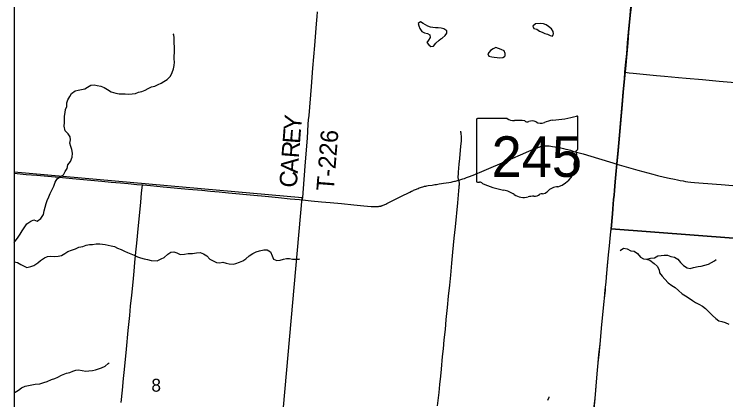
# Model space of a CAD drawing. Extents: x 0 to 1101, y 0 to 440.
# Drawn here: x 837.326 to 839.64, y 376.517 to 377.77 of the extents above; entities that cross this region are included whole.
import ezdxf

# ---------------------------------------------------------------- set-up
doc = ezdxf.new("R2010")
doc.units = 0
for name, color, linetype in [('Default', 7, 'Continuous'), ('GM_X_County_Road', 7, 'Continuous'), ('GM_X_Minor_Lake', 7, 'Continuous'), ('GM_X_Minor_River', 7, 'Continuous'), ('GM_X_Section_Text', 7, 'Continuous'), ('GM_X_State_Location', 7, 'Continuous'), ('GM_X_State_Route', 7, 'Continuous'), ('GM_X_State_Shield', 7, 'Continuous'), ('GM_X_Township', 7, 'Continuous'), ('GM_X_Township_Road', 7, 'Continuous'), ('GM_X_Township_Road_Text', 7, 'Continuous'), ('SH_Cut_Line', 7, 'Continuous')]:
    doc.layers.add(name, color=color, linetype=linetype)

msp = doc.modelspace()

# ---------------------------------------------------------------- linework, layer by layer
at = {"layer": 'Default'}
msp.add_lwpolyline([(837.3258, 377.2561), (837.3258, 376.2447), (838.1705, 376.1528), (838.2622, 377.1725)], close=True, dxfattribs=at)
at = {"layer": 'GM_X_County_Road'}
for points in [[(837.3258, 378.2649), (837.3258, 374.2255)], [(839.211, 376.487), (839.2145, 376.521), (839.2183, 376.5619), (839.2226, 376.6131), (839.2248, 376.6367), (839.2272, 376.6632), (839.2306, 376.6978), (839.2368, 376.7615), (839.2431, 376.8252), (839.2443, 376.8376), (839.2451, 376.8462), (839.2478, 376.8735), (839.2486, 376.8821), (839.2502, 376.8988), (839.2517, 376.9162), (839.255, 376.9526), (839.2584, 376.9879), (839.2594, 376.9978), (839.2613, 377.0169), (839.2649, 377.0528), (839.2666, 377.0719), (839.2708, 377.1205), (839.2723, 377.1372), (839.275, 377.1675), (839.2762, 377.1811), (839.2775, 377.1966), (839.2801, 377.2251), (839.2821, 377.2486), (839.2854, 377.2829), (839.2895, 377.3277), (839.2951, 377.3887), (839.2974, 377.416), (839.3026, 377.476), (839.3061, 377.5171), (839.3099, 377.5601), (839.3118, 377.5816), (839.3138, 377.6044), (839.3173, 377.6416), (839.3203, 377.6769), (839.3235, 377.7114), (839.3287, 377.7668), (839.3312, 377.7932)], [(839.3312, 377.7932), (839.3287, 377.7668), (839.3235, 377.7114), (839.3203, 377.6769), (839.3173, 377.6416), (839.3138, 377.6044), (839.3118, 377.5816), (839.3099, 377.5601), (839.3061, 377.5171), (839.3026, 377.476), (839.2974, 377.416), (839.2951, 377.3887), (839.2895, 377.3277), (839.2854, 377.2829), (839.2821, 377.2486), (839.2801, 377.2251), (839.2775, 377.1966), (839.2762, 377.1811), (839.275, 377.1675), (839.2723, 377.1372), (839.2708, 377.1205), (839.2666, 377.0719), (839.8064, 377.0309)], [(837.6736, 376.5077), (837.6777, 376.5479), (837.6813, 376.5858), (837.6842, 376.6148), (837.6908, 376.6814), (837.6965, 376.7416), (837.7012, 376.7908), (837.7042, 376.8203), (837.7078, 376.8571), (837.7122, 376.8984), (837.7157, 376.9347), (837.7184, 376.9629), (837.7216, 376.9963), (837.7244, 377.0256), (837.7299, 377.0828), (837.7341, 377.1256), (837.7372, 377.1588), (837.7401, 377.1886), (837.7427, 377.2149)]]:
    msp.add_lwpolyline(points, dxfattribs=at)
at = {"layer": 'GM_X_Minor_Lake'}
for points in [[(838.7135, 377.6895), (838.7174, 377.692), (838.7269, 377.7006), (838.7323, 377.7085), (838.732, 377.7161), (838.723, 377.7219), (838.7139, 377.7239), (838.7045, 377.7251), (838.6958, 377.7256), (838.6875, 377.7264), (838.6795, 377.7276), (838.6705, 377.7308), (838.6626, 377.7354), (838.6551, 377.7396), (838.6468, 377.7454), (838.6395, 377.7394)], [(838.6395, 377.7394), (838.641, 377.7314), (838.6447, 377.7231), (838.6517, 377.7139), (838.6604, 377.7093), (838.6695, 377.7065), (838.6777, 377.7023), (838.6784, 377.6935), (838.6726, 377.6856), (838.668, 377.6777), (838.674, 377.6705), (838.68, 377.6644), (838.6887, 377.6658), (838.6967, 377.6755), (838.7078, 377.6857), (838.7135, 377.6895)], [(839.0787, 377.7036), (839.0797, 377.7061), (839.0778, 377.7137), (839.0726, 377.7221), (839.0633, 377.7294), (839.055, 377.7348), (839.0471, 377.7386), (839.0373, 377.7395), (839.0206, 377.7381), (839.0118, 377.731)], [(839.0118, 377.731), (839.0159, 377.7238), (839.0253, 377.7207), (839.0343, 377.7149), (839.0422, 377.7114), (839.0513, 377.7075), (839.0596, 377.7044), (839.0682, 377.7001), (839.0765, 377.6982), (839.0787, 377.7036)], [(838.9195, 377.6326), (838.9218, 377.6346), (838.9219, 377.6425), (838.919, 377.6505), (838.9088, 377.6548), (838.9005, 377.6579), (838.8918, 377.661), (838.8827, 377.657), (838.8747, 377.6518), (838.8663, 377.6408)], [(838.8663, 377.6408), (838.8692, 377.6329), (838.8787, 377.6316), (838.8866, 377.6304), (838.896, 377.6288), (838.9044, 377.6283), (838.9146, 377.6286), (838.9195, 377.6326)]]:
    msp.add_lwpolyline(points, dxfattribs=at)
at = {"layer": 'GM_X_Minor_River'}
for points in [[(837.4892, 377.4272), (837.4888, 377.4388), (837.4918, 377.4502), (837.4922, 377.4601), (837.4963, 377.47), (837.4971, 377.4813), (837.5005, 377.4916), (837.5065, 377.5018), (837.5118, 377.5117), (837.524, 377.5204), (837.5334, 377.5231), (837.5441, 377.5246), (837.5551, 377.5277), (837.5645, 377.5326), (837.5748, 377.5391), (837.5854, 377.5406), (837.596, 377.538), (837.607, 377.5361), (837.6184, 377.5316), (837.6294, 377.5248), (837.6415, 377.5179), (837.6567, 377.5134), (837.6666, 377.5112), (837.6768, 377.5108), (837.6867, 377.5112), (837.698, 377.5101), (837.709, 377.5112), (837.7197, 377.5116), (837.7303, 377.5166), (837.7405, 377.5188), (837.7515, 377.523), (837.7617, 377.5287), (837.772, 377.5333), (837.783, 377.536), (837.7936, 377.5413), (837.8031, 377.5451), (837.8125, 377.5508), (837.8235, 377.5577), (837.8334, 377.5683), (837.8398, 377.5804), (837.8436, 377.5918), (837.8455, 377.6028), (837.847, 377.6135), (837.8462, 377.6245), (837.8454, 377.6339), (837.8473, 377.6438), (837.8466, 377.6533), (837.8473, 377.6643), (837.8462, 377.6745), (837.8461, 377.6855), (837.8454, 377.695), (837.8439, 377.7049), (837.8454, 377.7064)], [(837.3258, 377.028), (837.3285, 377.032), (837.3364, 377.0421), (837.3448, 377.0552), (837.3515, 377.0652), (837.3583, 377.0757), (837.367, 377.088), (837.3794, 377.0968), (837.3897, 377.1011), (837.4002, 377.097), (837.4126, 377.1057), (837.421, 377.1185), (837.4236, 377.1309), (837.4262, 377.1427), (837.43, 377.154), (837.4326, 377.1642), (837.4378, 377.1759), (837.4431, 377.1871), (837.4492, 377.1999), (837.4548, 377.2108), (837.459, 377.224), (837.4657, 377.2348), (837.4762, 377.2425), (837.4858, 377.2476), (837.4911, 377.2589), (837.4978, 377.2686), (837.5001, 377.2803), (837.5087, 377.2915), (837.5137, 377.3054), (837.5148, 377.318), (837.5136, 377.3298), (837.5098, 377.3398), (837.507, 377.3506), (837.5085, 377.3612), (837.5073, 377.3711), (837.5011, 377.3808), (837.4915, 377.391), (837.4882, 377.4059), (837.4893, 377.4173), (837.4892, 377.4272)], [(837.3258, 376.9646), (837.336, 376.9625), (837.3468, 376.9565), (837.3663, 376.946), (837.3793, 376.9502), (837.3892, 376.9526), (837.402, 376.9617), (837.4117, 376.9691), (837.4237, 376.9779), (837.4341, 376.9825), (837.4444, 376.9834), (837.4565, 376.9826), (837.4683, 376.9834), (837.4793, 376.9858), (837.4905, 376.9919), (837.5006, 376.9981), (837.5125, 377.0031), (837.5251, 377.0073), (837.5355, 377.0124), (837.5492, 377.015), (837.5596, 377.0189), (837.5703, 377.0209), (837.5802, 377.0217), (837.5923, 377.0229), (837.6041, 377.023), (837.6219, 377.0209), (837.6411, 377.0173), (837.6517, 377.0147), (837.6621, 377.0091), (837.6734, 377.005), (837.6846, 377.0001), (837.6943, 376.9952), (837.7052, 376.9904), (837.7153, 376.9863), (837.7262, 376.981), (837.7367, 376.978), (837.7488, 376.975), (837.759, 376.9728), (837.7706, 376.9687), (837.7907, 376.9681), (837.8038, 376.9742), (837.8134, 376.9789), (837.8251, 376.9896), (837.8351, 376.9962), (837.8446, 376.9974), (837.8544, 376.9937), (837.8657, 376.9892), (837.8797, 376.9896), (837.8915, 376.9923), (837.9052, 376.9919), (837.9189, 376.9942), (837.9303, 376.9957), (837.9416, 376.9908), (837.952, 376.9841), (837.9616, 376.9739), (837.9728, 376.9682), (837.9836, 376.9626), (837.9942, 376.9615), (838.0038, 376.9635), (838.0147, 376.9606), (838.0245, 376.9584), (838.0373, 376.9569), (838.0469, 376.9593), (838.0584, 376.9643), (838.0688, 376.9682), (838.0792, 376.9747), (838.0897, 376.9839), (838.1017, 376.992), (838.1129, 376.997), (838.1236, 377.0005), (838.137, 377.0039), (838.148, 377.004), (838.1588, 376.9975), (838.1645, 376.9848), (838.1687, 376.9733), (838.1796, 376.9691), (838.191, 376.9707), (838.2014, 376.9738), (838.2113, 376.9755), (838.2211, 376.9756), (838.231, 376.9737), (838.2416, 376.9738), (838.2518, 376.9731), (838.2537, 376.9746)], [(839.2958, 377.0013), (839.3074, 377.0093), (839.3184, 377.0071), (839.3307, 377.001), (839.3413, 376.9992), (839.3525, 376.9924), (839.362, 376.9799), (839.3724, 376.9743), (839.3823, 376.974), (839.3921, 376.9703), (839.4066, 376.9599), (839.4169, 376.9505), (839.423, 376.9389), (839.4243, 376.9289), (839.4323, 376.918), (839.4419, 376.909), (839.4525, 376.8969), (839.4637, 376.8885), (839.4745, 376.8814), (839.4856, 376.8719), (839.4974, 376.8613), (839.5082, 376.8541), (839.5202, 376.8469), (839.5313, 376.8389), (839.541, 376.8329), (839.5519, 376.8276), (839.5634, 376.8204), (839.5738, 376.8133), (839.583, 376.8031), (839.5963, 376.7901), (839.607, 376.7811), (839.6167, 376.7728), (839.6272, 376.7709), (839.6378, 376.7672), (839.649, 376.7623)], [(839.3823, 376.974), (839.3949, 376.977), (839.4082, 376.9774), (839.419, 376.9847), (839.4293, 376.9859), (839.4388, 376.9868), (839.4498, 376.9861), (839.4607, 376.9819), (839.4724, 376.9797), (839.4836, 376.9736), (839.4924, 376.9631), (839.502, 376.9529), (839.5139, 376.9449), (839.5241, 376.9435), (839.5348, 376.9466), (839.5493, 376.9496), (839.56, 376.9508), (839.5718, 376.9539), (839.583, 376.9573), (839.5934, 376.9631), (839.6034, 376.9678), (839.6088, 376.9722)], [(837.3258, 376.5396), (837.3283, 376.5412), (837.3398, 376.5477), (837.3499, 376.555), (837.3615, 376.5608), (837.3718, 376.5628), (837.3832, 376.5651), (837.3943, 376.5675), (837.4091, 376.5682), (837.4218, 376.5724), (837.4332, 376.5755), (837.4471, 376.5823), (837.4582, 376.5862), (837.4678, 376.5901), (837.4797, 376.5962), (837.4959, 376.6026), (837.5066, 376.6057), (837.5162, 376.61), (837.5258, 376.6128), (837.5353, 376.6144), (837.547, 376.6118), (837.5583, 376.61), (837.5686, 376.6104), (837.58, 376.612), (837.5899, 376.6136), (837.5999, 376.6168), (837.6094, 376.6203), (837.621, 376.6257), (837.6315, 376.6349), (837.635, 376.6371)], [(839.0612, 376.5151), (839.0656, 376.5253), (839.0656, 376.5256)]]:
    msp.add_lwpolyline(points, dxfattribs=at)
at = {"layer": 'GM_X_State_Route'}
for points in [[(837.3258, 377.2527), (837.3644, 377.2491), (837.3991, 377.2462), (837.4355, 377.2429), (837.4829, 377.2386), (837.5156, 377.2355), (837.5746, 377.23), (837.6108, 377.2268), (837.641, 377.2241), (837.6713, 377.2214), (837.6961, 377.2193), (837.7244, 377.2166), (837.7427, 377.2149), (837.7451, 377.2147), (837.7691, 377.2126), (837.8104, 377.2088), (837.8922, 377.2013), (837.9362, 377.1974), (837.9636, 377.1949), (837.9924, 377.1922), (838.0227, 377.1893), (838.1051, 377.1815), (838.1418, 377.1779), (838.1855, 377.1737), (838.2228, 377.17), (838.2529, 377.1671), (838.2633, 377.166), (838.2916, 377.1633), (838.3249, 377.1603), (838.353, 377.1578), (838.3897, 377.1542), (838.4297, 377.1504), (838.4625, 377.1472), (838.4865, 377.145), (838.4937, 377.1445), (838.4991, 377.1445), (838.5035, 377.1445), (838.5057, 377.1445), (838.5078, 377.1447), (838.5102, 377.1449), (838.5125, 377.1453), (838.5143, 377.1456), (838.5161, 377.146), (838.5176, 377.1463), (838.519, 377.1466), (838.52, 377.147), (838.5213, 377.1474), (838.5224, 377.1478), (838.5238, 377.1484), (838.5258, 377.1492), (838.5284, 377.1503), (838.5312, 377.1516), (838.534, 377.1528), (838.5374, 377.1545), (838.5477, 377.1594), (838.5682, 377.1697), (838.583, 377.1773), (838.6126, 377.1918), (838.6174, 377.1941), (838.6218, 377.1962), (838.6245, 377.1974), (838.6276, 377.1989), (838.6304, 377.2001), (838.6335, 377.2015), (838.6364, 377.2027), (838.6391, 377.2037), (838.6428, 377.2051), (838.647, 377.2066), (838.6501, 377.2077), (838.6542, 377.2089), (838.6575, 377.2098), (838.6604, 377.2105), (838.664, 377.2113), (838.6679, 377.212), (838.6719, 377.2126), (838.6843, 377.2145), (838.693, 377.2158), (838.6993, 377.2167), (838.7074, 377.218), (838.7151, 377.2192), (838.7218, 377.2202), (838.7302, 377.2216), (838.7385, 377.2229), (838.7463, 377.2243), (838.7535, 377.2257), (838.7579, 377.2266), (838.761, 377.2273), (838.764, 377.2281), (838.7676, 377.229), (838.7713, 377.2301), (838.7783, 377.2322), (838.7846, 377.2343), (838.7899, 377.2362), (838.7966, 377.2387), (838.8027, 377.241), (838.8177, 377.247), (838.854, 377.2622), (838.877, 377.2718), (838.9049, 377.2839), (838.9472, 377.3019), (838.9718, 377.3124), (838.9992, 377.3243), (839.0093, 377.3287), (839.0136, 377.3305), (839.0181, 377.3324), (839.0219, 377.334), (839.0269, 377.3359), (839.0298, 377.3371), (839.0326, 377.3381), (839.0349, 377.3388), (839.0375, 377.3396), (839.0406, 377.3405), (839.0427, 377.3409), (839.0449, 377.3414), (839.047, 377.3417), (839.0488, 377.342), (839.0508, 377.3421), (839.0527, 377.3422), (839.0545, 377.3422), (839.0566, 377.3421), (839.0583, 377.3421), (839.0603, 377.3419), (839.0628, 377.3417), (839.0649, 377.3414), (839.071, 377.3405), (839.0764, 377.3396), (839.084, 377.3383), (839.0927, 377.3368), (839.1027, 377.335), (839.1123, 377.333), (839.1198, 377.3313), (839.1261, 377.3296), (839.1347, 377.3273), (839.1426, 377.3251), (839.1757, 377.3154), (839.226, 377.3005), (839.2721, 377.2865), (839.2857, 377.2824)], [(839.2857, 377.2824), (839.316, 377.2734), (839.3536, 377.2626), (839.4027, 377.2494), (839.4172, 377.2457), (839.4401, 377.2403), (839.4552, 377.2368), (839.4723, 377.2332), (839.4825, 377.231), (839.4917, 377.2292), (839.5008, 377.2277), (839.5085, 377.2265), (839.5167, 377.2254), (839.5261, 377.2243), (839.5383, 377.223), (839.6094, 377.217), (839.6242, 377.2158), (839.6626, 377.2129)]]:
    msp.add_lwpolyline(points, dxfattribs=at)
at = {"layer": 'GM_X_State_Shield'}
for p, q in [((838.8288, 377.427), (838.8288, 377.2269)), ((838.9286, 377.4304), (838.8321, 377.4304)), ((839.1584, 377.3307), (839.1584, 377.4354)), ((839.1584, 377.3307), (839.1584, 377.3307))]:
    msp.add_line(p, q, dxfattribs=at)
for centre, major_axis, start_param, end_param in [((838.8326, 377.4274), (0.00382, 0), 1.712693, 3.28349), ((838.9516, 377.4537), (0.037, 0), 4.042523, 4.731795), ((838.9639, 377.3181), (0.133, 0), 1.404758, 1.657858), ((838.9941, 377.4284), (0.0107, 0), 3.836095, 5.185415), ((839.0097, 377.4053), (0.0222, 0), 0.950623, 2.079405), ((839.0384, 377.437), (0.0267, 0), 4.081561, 5.145723), ((839.0856, 377.3693), (0.0703, 0), 1.699011, 2.107814), ((839.041, 377.7033), (0.3495, 0), 4.814394, 5.042369), ((839.1548, 377.4358), (0.00367, 0), 6.141152, 7.989035), ((839.1576, 377.323), (0.00568, 0), 1.883978, 3.671073), ((839.1545, 377.3303), (0.00393, 0), 5.05454, 6.418171), ((839.1215, 377.3098), (0.0341, 0), 5.934695, 6.695948), ((839.0606, 377.2736), (0.0874, 0), 5.101752, 6.440018), ((839.1716, 377.2869), (0.0248, 0), 2.387724, 3.262537), ((838.8326, 377.2264), (0.00385, 0), 3.00124, 4.508301), ((838.8332, 377.2469), (0.0294, 0), 4.665946, 4.897461), ((838.8392, 377.2153), (0.0106, 0), 0.519207, 1.627899), ((838.9731, 377.3951), (0.2524, 0), 4.195997, 4.488961), ((838.8978, 377.137), (0.079, 0), 0.823519, 1.323587), ((839.0368, 377.2075), (0.0282, 0), 4.937069, 5.64225), ((839.0975, 377.1707), (0.0479, 0), 1.647645, 2.488434), ((838.9832, 377.2143), (0.0501, 0), 4.026481, 4.996735), ((839.0122, 377.1451), (0.0412, 0), 1.495662, 1.94098), ((839.0159, 377.1993), (0.0267, 0), 4.691044, 5.507374), ((839.04, 377.18), (0.00752, 0), 1.147584, 2.315152)]:
    msp.add_ellipse(centre, major_axis=major_axis, ratio=0.8, start_param=start_param, end_param=end_param, dxfattribs=at)
at = {"layer": 'GM_X_Township'}
msp.add_lwpolyline([(839.211, 376.487), (839.2145, 376.521), (839.2183, 376.5619), (839.2226, 376.6131), (839.2248, 376.6367), (839.2272, 376.6632), (839.2306, 376.6978), (839.2368, 376.7615), (839.2431, 376.8252), (839.2443, 376.8376), (839.2451, 376.8462), (839.2478, 376.8735), (839.2486, 376.8821), (839.2502, 376.8988), (839.2517, 376.9162), (839.255, 376.9526), (839.2584, 376.9879), (839.2594, 376.9978), (839.2613, 377.0169), (839.2649, 377.0528), (839.2666, 377.0719), (839.8064, 377.0309)], dxfattribs=at)
at = {"layer": 'GM_X_Township_Road'}
for points in [[(839.3341, 377.821), (839.3336, 377.816), (839.3314, 377.7927), (839.329, 377.7663), (839.3237, 377.7108), (839.3206, 377.6764), (839.3175, 377.641), (839.3141, 377.6039), (839.3121, 377.5811)], [(838.2633, 377.166), (838.2634, 377.1682), (838.2638, 377.1735), (838.2685, 377.2329), (838.273, 377.2902), (838.2789, 377.3665), (838.2821, 377.4127), (838.2832, 377.4259), (838.2844, 377.441), (838.2924, 377.5344), (838.2967, 377.5946), (838.3028, 377.6683), (838.3086, 377.7383), (838.3108, 377.7624), (838.3121, 377.7773)], [(839.3121, 377.5811), (839.3101, 377.5596), (839.3063, 377.5166), (839.3028, 377.4755), (839.2953, 377.3881), (839.2897, 377.3272), (839.2857, 377.2824)], [(839.3121, 377.5811), (839.3185, 377.58), (839.3254, 377.5791), (839.3384, 377.5777), (839.4141, 377.5705), (839.4401, 377.568), (839.4858, 377.5638), (839.5112, 377.5616), (839.5644, 377.557), (839.6177, 377.5524), (839.7087, 377.5443)], [(838.7713, 377.2301), (838.7704, 377.2327), (838.7699, 377.2345), (838.7696, 377.2364), (838.7694, 377.2386), (838.7697, 377.2428), (838.7701, 377.2492), (838.7708, 377.2566), (838.7729, 377.2822), (838.7746, 377.3008), (838.7784, 377.3409), (838.7798, 377.357), (838.7802, 377.3648), (838.7803, 377.3707), (838.78, 377.3745), (838.7796, 377.379), (838.7791, 377.3831), (838.7785, 377.3864), (838.7779, 377.3891)], [(839.2668, 377.0714), (839.2711, 377.12), (839.2726, 377.1367), (839.2753, 377.167), (839.2764, 377.1806), (839.2778, 377.1961), (839.2803, 377.2245), (839.2823, 377.248), (839.2857, 377.2824)], [(838.7026, 376.4964), (838.7073, 376.5401), (838.7099, 376.566), (838.7129, 376.5937), (838.7154, 376.6163), (838.7189, 376.6571), (838.7213, 376.6822), (838.724, 376.7119), (838.7277, 376.7446), (838.7306, 376.7771), (838.7346, 376.816), (838.7384, 376.8535), (838.7419, 376.8887), (838.7453, 376.9221), (838.7489, 376.9604), (838.7524, 376.9963), (838.7568, 377.0414), (838.7606, 377.0791), (838.7681, 377.157), (838.7718, 377.1954), (838.7729, 377.2078), (838.7731, 377.2114), (838.7733, 377.2148), (838.7733, 377.2186), (838.7732, 377.2218), (838.7729, 377.224), (838.7726, 377.2259), (838.7721, 377.2277), (838.7713, 377.2301)], [(839.2112, 376.4864), (839.2148, 376.5204), (839.2186, 376.5613), (839.2228, 376.6125), (839.2251, 376.6361), (839.2274, 376.6627), (839.2308, 376.6973), (839.237, 376.761), (839.2433, 376.8247), (839.2445, 376.837), (839.2454, 376.8457), (839.248, 376.8729), (839.2488, 376.8816), (839.2504, 376.8983), (839.2519, 376.9156), (839.2552, 376.9521), (839.2587, 376.9873), (839.2596, 376.9972), (839.2616, 377.0164), (839.2652, 377.0522), (839.2668, 377.0714)]]:
    msp.add_lwpolyline(points, dxfattribs=at)
at = {"layer": 'SH_Cut_Line'}
for points in [[(837.3258, 378.2649), (837.3258, 368.3059)], [(839.8064, 377.0309), (839.2666, 377.0719), (839.2708, 377.1205), (839.2723, 377.1372), (839.275, 377.1675), (839.2762, 377.1811), (839.2775, 377.1966), (839.2801, 377.2251), (839.2821, 377.2486), (839.2854, 377.2829), (839.2895, 377.3277), (839.2951, 377.3887), (839.2974, 377.416), (839.3026, 377.476), (839.3061, 377.5171), (839.3099, 377.5601), (839.3118, 377.5816), (839.3138, 377.6044), (839.3173, 377.6416), (839.3203, 377.6769), (839.3235, 377.7114), (839.3287, 377.7668), (839.3312, 377.7932)], [(839.3312, 377.7932), (839.3287, 377.7668), (839.3235, 377.7114), (839.3203, 377.6769), (839.3173, 377.6416), (839.3138, 377.6044), (839.3118, 377.5816), (839.3099, 377.5601), (839.3061, 377.5171), (839.3026, 377.476), (839.2974, 377.416), (839.2951, 377.3887), (839.2895, 377.3277), (839.2854, 377.2829), (839.2821, 377.2486), (839.2801, 377.2251), (839.2775, 377.1966), (839.2762, 377.1811), (839.275, 377.1675), (839.2723, 377.1372), (839.2708, 377.1205), (839.2666, 377.0719), (839.8064, 377.0309)]]:
    msp.add_lwpolyline(points, dxfattribs=at)

# ---------------------------------------------------------------- texts
at = {"layer": 'GM_X_Section_Text'}
msp.add_text('8', height=0.0419, rotation=0, dxfattribs=at).set_placement((837.7718, 376.5429))
at = {"layer": 'GM_X_State_Location'}
for s in ['s', 'r']:
    msp.add_text(s, height=0.000189, dxfattribs=at).set_placement((838.9899, 377.3136))
msp.add_text('245', height=0.000189, rotation=0, dxfattribs=at).set_placement((838.9231, 377.2998))
at = {"layer": 'GM_X_State_Shield'}
msp.add_text('245', height=0.13184, dxfattribs=at).set_placement((838.878, 377.241))
at = {"layer": 'GM_X_Township_Road_Text'}
for s, height, rotation, p in [('Y', 0.0568, 85.0104, (838.2579, 377.3897)), ('E', 0.0568, 85.7232, (838.2548, 377.3475)), ('T-226', 0.05682, 85.5149, (838.3647, 377.1938)), ('R', 0.0568, 85.7315, (838.2513, 377.3009)), ('A', 0.0568, 85.7285, (838.2476, 377.2511)), ('C', 0.0568, 85.73, (838.2441, 377.2045))]:
    msp.add_text(s, height=height, rotation=rotation, dxfattribs=at).set_placement(p)

doc.saveas('drawing.dxf')
